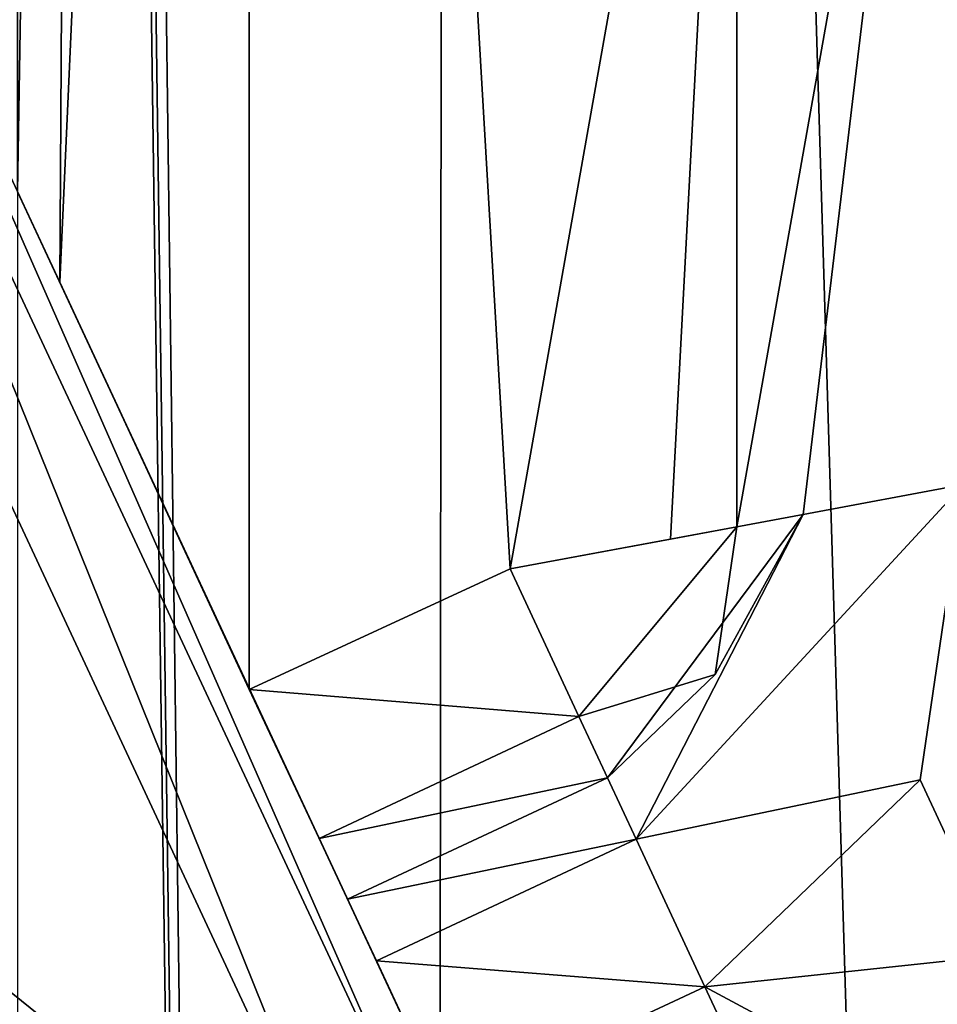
# Model space of a CAD drawing. Header units: millimetres. Extents: x -275 to 275, y -678 to 20.
# Tile 505 of 544: x -5 to -3.01, y -34.67 to -32.54. Entities that reach past the tile are written whole.
import ezdxf

# ---------------------------------------------------------------- set-up
doc = ezdxf.new("R2010")
doc.units = ezdxf.units.MM
doc.header["$LTSCALE"] = 65.185185
for name, color, linetype in [('336', 7, 'CONTINUOUS'), ('337', 7, 'CONTINUOUS'), ('362', 7, 'CONTINUOUS'), ('429', 7, 'CONTINUOUS'), ('430', 7, 'CONTINUOUS'), ('431', 7, 'CONTINUOUS'), ('432', 7, 'CONTINUOUS'), ('433', 7, 'CONTINUOUS'), ('434', 7, 'CONTINUOUS'), ('435', 7, 'CONTINUOUS'), ('436', 7, 'CONTINUOUS'), ('438', 7, 'CONTINUOUS'), ('477', 7, 'CONTINUOUS'), ('478', 7, 'CONTINUOUS'), ('483', 7, 'CONTINUOUS'), ('484', 7, 'CONTINUOUS'), ('485', 7, 'CONTINUOUS')]:
    doc.layers.add(name, color=color, linetype=linetype)

msp = doc.modelspace()

# ---------------------------------------------------------------- linework, layer by layer
at = {"layer": '336', "linetype": 'CONTINUOUS'}
for points in [[(-4.4978, -33.9923, -6.15), (-4.5, -23.9999, -6.15), (-3.9327, -33.7305, -6.15), (-4.4978, -33.9923, -6.15)], [(-3.9327, -33.7305, -6.15), (-4.5, -23.9999, -6.15), (-3.4418, -30.9618, -6.15), (-3.9327, -33.7305, -6.15)]]:
    msp.add_3dface(points, dxfattribs=at)
at = {"layer": '337', "linetype": 'CONTINUOUS'}
for points in [[(-5, -23.9999, -5.65), (-4.8536, -23.9999, -6.0036), (-5, -32.9129, -5.65), (-5, -23.9999, -5.65)], [(-5, -32.9129, -5.65), (-4.8536, -23.9999, -6.0036), (-4.9086, -33.1088, -5.9382), (-5, -32.9129, -5.65)], [(-4.5, -23.9999, -6.15), (-4.4978, -33.9923, -6.15), (-4.9086, -33.1088, -5.9382), (-4.5, -23.9999, -6.15)], [(-4.8536, -23.9999, -6.0036), (-4.5, -23.9999, -6.15), (-4.9086, -33.1088, -5.9382), (-4.8536, -23.9999, -6.0036)]]:
    msp.add_3dface(points, dxfattribs=at)
at = {"layer": '362', "linetype": 'CONTINUOUS'}
for points in [[(-2, -74.7, 19.85), (-2, 0, 19.85), (-4.0572, -6.3539, 19.0336), (-2, -74.7, 19.85)], [(-4.0572, -6.3539, 19.0336), (-4.9632, -10.8898, 17.3182), (-4.1213, -74.7, 18.9713), (-4.0572, -6.3539, 19.0336)], [(-2, -74.7, 19.85), (-4.0572, -6.3539, 19.0336), (-4.1213, -74.7, 18.9713), (-2, -74.7, 19.85)], [(-4.9632, -10.8898, 17.3182), (-4.9909, -11.3398, 17.0835), (-4.1213, -74.7, 18.9713), (-4.9632, -10.8898, 17.3182)], [(-4.9909, -11.3398, 17.0835), (-5, -11.7635, 16.85), (-4.1213, -74.7, 18.9713), (-4.9909, -11.3398, 17.0835)], [(-5, -11.7635, 16.85), (-5, -74.7, 16.85), (-4.1213, -74.7, 18.9713), (-5, -11.7635, 16.85)]]:
    msp.add_3dface(points, dxfattribs=at)
at = {"layer": '429', "linetype": 'CONTINUOUS'}
for points in [[(-3.4411, -33.6392, -10.15), (-3.4411, -33.6392, -6.65), (-3.0115, -31.2166, -6.65), (-3.4411, -33.6392, -10.15)], [(-3.0115, -31.2166, -10.15), (-3.4411, -33.6392, -10.15), (-3.0115, -31.2166, -6.65), (-3.0115, -31.2166, -10.15)]]:
    msp.add_3dface(points, dxfattribs=at)
at = {"layer": '430', "linetype": 'CONTINUOUS'}
for points in [[(-3.9327, -33.7305, -6.15), (-3.4418, -30.9618, -6.15), (-3.5851, -33.6659, -6.2964), (-3.9327, -33.7305, -6.15)], [(-3.4418, -30.9618, -6.15), (-3.4411, -33.6392, -6.65), (-3.5851, -33.6659, -6.2964), (-3.4418, -30.9618, -6.15)], [(-3.4411, -33.6392, -6.65), (-3.4418, -30.9618, -6.15), (-3.0115, -31.2166, -6.65), (-3.4411, -33.6392, -6.65)]]:
    msp.add_3dface(points, dxfattribs=at)
at = {"layer": '431', "linetype": 'CONTINUOUS'}
for points in [[(-3.4411, -33.6392, -6.65), (-3.9327, -33.7305, -6.15), (-3.5851, -33.6659, -6.2964), (-3.4411, -33.6392, -6.65)], [(-3.9327, -33.7305, -6.15), (-3.4411, -33.6392, -6.65), (-3.7833, -34.0509, -6.2965), (-3.9327, -33.7305, -6.15)], [(-3.4411, -33.6392, -6.65), (-3.4882, -33.9593, -6.65), (-3.7833, -34.0509, -6.2965), (-3.4411, -33.6392, -6.65)], [(-3.4882, -33.9593, -6.65), (-3.7214, -34.1836, -6.65), (-3.7833, -34.0509, -6.2965), (-3.4882, -33.9593, -6.65)]]:
    msp.add_3dface(points, dxfattribs=at)
at = {"layer": '432', "linetype": 'CONTINUOUS'}
for points in [[(-3.4411, -33.6392, -6.65), (-3.4411, -33.6392, -10.15), (-3.4882, -33.9593, -10.15), (-3.4411, -33.6392, -6.65)], [(-3.4882, -33.9593, -6.65), (-3.4411, -33.6392, -6.65), (-3.4882, -33.9593, -10.15), (-3.4882, -33.9593, -6.65)], [(-3.7214, -34.1836, -6.65), (-3.4882, -33.9593, -6.65), (-3.7214, -34.1836, -10.15), (-3.7214, -34.1836, -6.65)], [(-3.7214, -34.1836, -10.15), (-3.4882, -33.9593, -6.65), (-3.4882, -33.9593, -10.15), (-3.7214, -34.1836, -10.15)]]:
    msp.add_3dface(points, dxfattribs=at)
at = {"layer": '433', "linetype": 'CONTINUOUS'}
for points in [[(-3.7214, -34.1836, -6.65), (-3.7214, -34.1836, -10.15), (-4.2849, -34.4464, -6.65), (-3.7214, -34.1836, -6.65)], [(-4.2849, -34.4464, -6.65), (-3.7214, -34.1836, -10.15), (-4.2849, -34.4464, -10.15), (-4.2849, -34.4464, -6.65)]]:
    msp.add_3dface(points, dxfattribs=at)
at = {"layer": '434', "linetype": 'CONTINUOUS'}
for points in [[(-4.4978, -33.9923, -6.15), (-3.9327, -33.7305, -6.15), (-3.7833, -34.0509, -6.2965), (-4.4978, -33.9923, -6.15)], [(-4.4978, -33.9923, -6.15), (-3.7833, -34.0509, -6.2965), (-4.3462, -34.3149, -6.2979), (-4.4978, -33.9923, -6.15)], [(-3.7833, -34.0509, -6.2965), (-3.7214, -34.1836, -6.65), (-4.3462, -34.3149, -6.2979), (-3.7833, -34.0509, -6.2965)], [(-3.7214, -34.1836, -6.65), (-4.2849, -34.4464, -6.65), (-4.3462, -34.3149, -6.2979), (-3.7214, -34.1836, -6.65)]]:
    msp.add_3dface(points, dxfattribs=at)
at = {"layer": '435', "linetype": 'CONTINUOUS'}
for points in [[(-5.6162, -31.5914, -14.9947), (-5, -32.9129, -5.65), (-3.9749, -35.1112, -14.2342), (-5.6162, -31.5914, -14.9947)], [(-5, -32.9129, -5.65), (-4.9086, -33.1088, -5.9382), (-4.2849, -34.4464, -10.15), (-5, -32.9129, -5.65)], [(-5, -32.9129, -5.65), (-4.2849, -34.4464, -10.15), (-3.9522, -35.1598, -14.2252), (-5, -32.9129, -5.65)], [(-3.9749, -35.1112, -14.2342), (-5, -32.9129, -5.65), (-3.9522, -35.1598, -14.2252), (-3.9749, -35.1112, -14.2342)], [(-4.9086, -33.1088, -5.9382), (-4.4978, -33.9923, -6.15), (-4.3462, -34.3149, -6.2979), (-4.9086, -33.1088, -5.9382)], [(-4.9086, -33.1088, -5.9382), (-4.2849, -34.4464, -6.65), (-4.2849, -34.4464, -10.15), (-4.9086, -33.1088, -5.9382)], [(-4.2849, -34.4464, -6.65), (-4.9086, -33.1088, -5.9382), (-4.3462, -34.3149, -6.2979), (-4.2849, -34.4464, -6.65)], [(-3.9522, -35.1598, -14.2252), (-4.2849, -34.4464, -10.15), (-4.2224, -34.5804, -10.5049), (-3.9522, -35.1598, -14.2252)], [(-4.0736, -34.8996, -10.65), (-3.9522, -35.1598, -14.2252), (-4.2224, -34.5804, -10.5049), (-4.0736, -34.8996, -10.65)]]:
    msp.add_3dface(points, dxfattribs=at)
at = {"layer": '436', "linetype": 'CONTINUOUS'}
for points in [[(-5.6813, -31.6674, -15.206), (-5.6162, -31.5914, -14.9947), (-4.0385, -35.1827, -14.443), (-5.6813, -31.6674, -15.206)], [(-5.6162, -31.5914, -14.9947), (-3.9749, -35.1112, -14.2342), (-4.0385, -35.1827, -14.443), (-5.6162, -31.5914, -14.9947)], [(-5.8638, -31.7704, -15.2891), (-5.6813, -31.6674, -15.206), (-4.2241, -35.2866, -14.5294), (-5.8638, -31.7704, -15.2891)], [(-4.2241, -35.2866, -14.5294), (-5.6813, -31.6674, -15.206), (-4.0385, -35.1827, -14.443), (-4.2241, -35.2866, -14.5294)]]:
    msp.add_3dface(points, dxfattribs=at)
at = {"layer": '438', "linetype": 'CONTINUOUS'}
for points in [[(-5.8638, -31.7704, -15.2891), (-4.2241, -35.2866, -14.5294), (-7.5857, -32.5734, -15.2891), (-5.8638, -31.7704, -15.2891)], [(-7.5857, -32.5734, -15.2891), (-4.2241, -35.2866, -14.5294), (-5.9461, -36.0896, -14.5294), (-7.5857, -32.5734, -15.2891)]]:
    msp.add_3dface(points, dxfattribs=at)
at = {"layer": '477', "linetype": 'CONTINUOUS'}
for points in [[(-2.9495, -33.5479, -10.65), (-2.8666, -34.5678, -10.65), (-3.0436, -34.1882, -10.65), (-2.9495, -33.5479, -10.65)], [(-2.8666, -34.5678, -10.65), (-3.5101, -34.6368, -10.65), (-3.0436, -34.1882, -10.65), (-2.8666, -34.5678, -10.65)]]:
    msp.add_3dface(points, dxfattribs=at)
at = {"layer": '478', "linetype": 'CONTINUOUS'}
for points in [[(-3.5101, -34.6368, -10.65), (-2.8666, -34.5678, -10.65), (-2.5885, -35.1321, -10.5036), (-3.5101, -34.6368, -10.65)], [(-3.5101, -34.6368, -10.65), (-2.5885, -35.1321, -10.5036), (-3.3607, -34.9572, -10.5036), (-3.5101, -34.6368, -10.65)]]:
    msp.add_3dface(points, dxfattribs=at)
at = {"layer": '483', "linetype": 'CONTINUOUS'}
for points in [[(-4.2849, -34.4464, -10.15), (-3.7214, -34.1836, -10.15), (-3.6595, -34.3164, -10.5036), (-4.2849, -34.4464, -10.15)], [(-4.2224, -34.5804, -10.5049), (-4.2849, -34.4464, -10.15), (-3.6595, -34.3164, -10.5036), (-4.2224, -34.5804, -10.5049)], [(-3.5101, -34.6368, -10.65), (-4.2224, -34.5804, -10.5049), (-3.6595, -34.3164, -10.5036), (-3.5101, -34.6368, -10.65)], [(-4.0736, -34.8996, -10.65), (-4.2224, -34.5804, -10.5049), (-3.5101, -34.6368, -10.65), (-4.0736, -34.8996, -10.65)], [(-4.0736, -34.8996, -10.65), (-3.5101, -34.6368, -10.65), (-3.3607, -34.9572, -10.5036), (-4.0736, -34.8996, -10.65)]]:
    msp.add_3dface(points, dxfattribs=at)
at = {"layer": '484', "linetype": 'CONTINUOUS'}
for points in [[(-2.9495, -33.5479, -10.65), (-3.0436, -34.1882, -10.65), (-3.6595, -34.3164, -10.5036), (-2.9495, -33.5479, -10.65)], [(-2.9495, -33.5479, -10.65), (-3.6595, -34.3164, -10.5036), (-3.2972, -33.6124, -10.5036), (-2.9495, -33.5479, -10.65)], [(-3.7214, -34.1836, -10.15), (-3.4882, -33.9593, -10.15), (-3.2972, -33.6124, -10.5036), (-3.7214, -34.1836, -10.15)], [(-3.6595, -34.3164, -10.5036), (-3.7214, -34.1836, -10.15), (-3.2972, -33.6124, -10.5036), (-3.6595, -34.3164, -10.5036)], [(-3.4882, -33.9593, -10.15), (-3.4411, -33.6392, -10.15), (-3.2972, -33.6124, -10.5036), (-3.4882, -33.9593, -10.15)], [(-3.0436, -34.1882, -10.65), (-3.5101, -34.6368, -10.65), (-3.6595, -34.3164, -10.5036), (-3.0436, -34.1882, -10.65)]]:
    msp.add_3dface(points, dxfattribs=at)
at = {"layer": '485', "linetype": 'CONTINUOUS'}
for points in [[(-3.4411, -33.6392, -10.15), (-3.0115, -31.2166, -10.15), (-3.2972, -33.6124, -10.5036), (-3.4411, -33.6392, -10.15)], [(-3.0115, -31.2166, -10.15), (-2.9495, -33.5479, -10.65), (-3.2972, -33.6124, -10.5036), (-3.0115, -31.2166, -10.15)], [(-3.0115, -31.2166, -10.15), (-2.5813, -31.4714, -10.65), (-2.9495, -33.5479, -10.65), (-3.0115, -31.2166, -10.15)]]:
    msp.add_3dface(points, dxfattribs=at)

doc.saveas('drawing.dxf')
